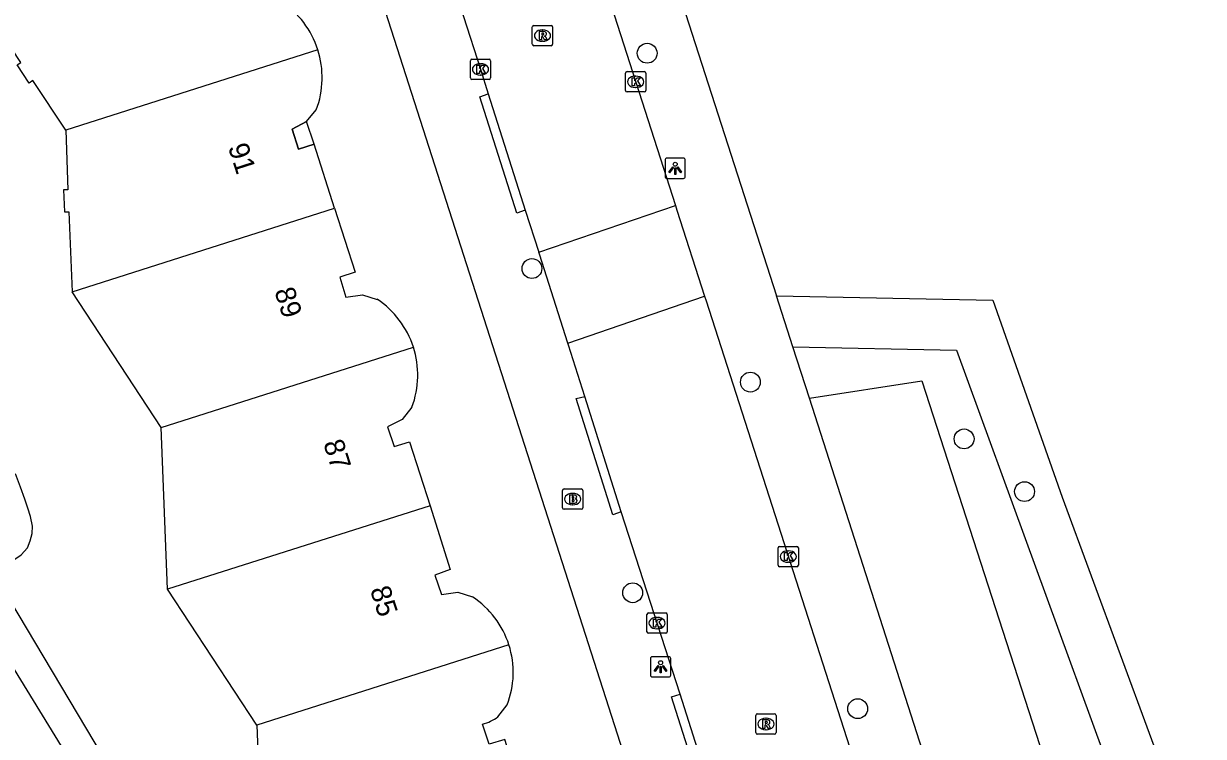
# Model space of a CAD drawing. Extents: x 159503 to 160347, y 382525 to 383272.
# Drawn here: x 159693.4 to 159751.6, y 382878 to 382913.2 of the extents above; entities that cross this region are included whole.
import ezdxf

# ---------------------------------------------------------------- set-up
doc = ezdxf.new("R2010")
doc.units = 0
for name, color, linetype in [('IMGEO_Boom', 7, 'Continuous'), ('IMGEO_Brandkraan', 7, 'Continuous'), ('IMGEO_Groenvoorziening', 7, 'Continuous'), ('IMGEO_Kolk', 7, 'Continuous'), ('IMGEO_Lichtpunt', 7, 'Continuous'), ('IMGEO_Pand', 7, 'Continuous'), ('IMGEO_Pand_nummerreeks', 7, 'Continuous'), ('IMGEO_Pand_overbouw', 7, 'Continuous'), ('IMGEO_Rijbaan_lokaal_open', 7, 'Continuous'), ('IMGEO_Rioolput', 7, 'Continuous'), ('IMGEO_Voetpad_open', 7, 'Continuous')]:
    doc.layers.add(name, color=color, linetype=linetype)

msp = doc.modelspace()

# ---------------------------------------------------------------- linework, layer by layer
at = {"layer": 'IMGEO_Boom'}
for centre in [(159724.168, 382911.72), (159718.486, 382901.102), (159729.256, 382895.502), (159739.792, 382892.702), (159742.771, 382890.104), (159723.454, 382885.115), (159734.547, 382879.398)]:
    msp.add_circle(centre, 0.489, dxfattribs=at)
at = {"layer": 'IMGEO_Brandkraan'}
for p, q in [((159719.993, 382889.309), (159719.993, 382890.161)), ((159720.068, 382890.235), (159720.92, 382890.235)), ((159720.481, 382890.015), (159720.506, 382890.015)), ((159720.994, 382890.161), (159720.994, 382889.309)), ((159720.92, 382889.235), (159720.068, 382889.235)), ((159720.504, 382889.455), (159720.479, 382889.455))]:
    msp.add_line(p, q, dxfattribs=at)
for points in [[(159719.993, 382889.309), (159719.993, 382890.161)], [(159720.068, 382890.235), (159720.92, 382890.235)], [(159720.341, 382889.935), (159720.341, 382889.535), (159720.554, 382889.535)], [(159720.572, 382889.935), (159720.341, 382889.935)], [(159720.52, 382889.854), (159720.466, 382889.854), (159720.466, 382889.778)], [(159720.994, 382890.161), (159720.994, 382889.309)], [(159720.92, 382889.235), (159720.068, 382889.235)], [(159720.466, 382889.778), (159720.519, 382889.778)], [(159720.528, 382889.702), (159720.466, 382889.702), (159720.466, 382889.621)], [(159720.466, 382889.621), (159720.528, 382889.621)]]:
    msp.add_lwpolyline(points, dxfattribs=at)
for centre, radius, start, end in [((159720.07, 382890.159), 0.0765, 91.55205, 178.44795), ((159720.07, 382890.159), 0.0765, 91.55205, 178.44795), ((159720.521, 382889.816), 0.0379, 267.82845, 90.93552), ((159720.576, 382889.79), 0.145, 59.4692, 91.53667), ((159720.601, 382889.837), 0.0922, 285.51372, 58.15012), ((159720.918, 382890.159), 0.0765, 1.55205, 88.44795), ((159720.918, 382890.159), 0.0765, 1.55205, 88.44795), ((159720.07, 382889.311), 0.0765, 181.55205, 268.44795), ((159720.07, 382889.311), 0.0765, 181.55205, 268.44795), ((159720.529, 382889.661), 0.0404, 269.87594, 90.50774), ((159720.56, 382889.786), 0.251, 268.66757, 293.53466), ((159720.606, 382889.645), 0.105, 301.31148, 78.98903), ((159720.918, 382889.311), 0.0765, 271.55205, 358.44795), ((159720.918, 382889.311), 0.0765, 271.55205, 358.44795)]:
    msp.add_arc(centre, radius, start, end, dxfattribs=at)
for centre, major_axis, ratio, start_param, end_param in [((159720.48, 382889.735), (-0.387, 0.002), 0.722429, 4.712389, 7.853982), ((159720.505, 382889.735), (-0.39, 0.002), 0.717154, 1.570796, 4.712389)]:
    msp.add_ellipse(centre, major_axis=major_axis, ratio=ratio, start_param=start_param, end_param=end_param, dxfattribs=at)
at = {"layer": 'IMGEO_Groenvoorziening'}
for points in [[(159730.546, 382899.75), (159741.202, 382899.547), (159744.626, 382889.831), (159753.21, 382866.555), (159754.229, 382863.79), (159753.482, 382863.418), (159757.881, 382849.879)], [(159731.353, 382897.234), (159739.421, 382897.08), (159751.108, 382865.029), (159750.438, 382864.695), (159756.337, 382846.542), (159757.115, 382846.862), (159769.976, 382810.359), (159802.405, 382822.292)], [(159732.164, 382894.706), (159737.708, 382895.57), (159759.661, 382827.691), (159765.488, 382806.454)]]:
    msp.add_lwpolyline(points, dxfattribs=at)
at = {"layer": 'IMGEO_Kolk'}
for p, q in [((159715.45, 382910.499), (159715.45, 382911.351)), ((159715.525, 382911.425), (159716.377, 382911.425)), ((159716.451, 382911.351), (159716.451, 382910.499)), ((159715.938, 382911.205), (159715.963, 382911.205)), ((159723.1, 382909.885), (159723.1, 382910.737)), ((159723.175, 382910.811), (159724.027, 382910.811)), ((159724.101, 382910.737), (159724.101, 382909.885)), ((159716.377, 382910.425), (159715.525, 382910.425)), ((159715.961, 382910.645), (159715.936, 382910.645)), ((159723.588, 382910.591), (159723.613, 382910.591)), ((159724.027, 382909.811), (159723.175, 382909.811)), ((159723.611, 382910.031), (159723.586, 382910.031)), ((159730.621, 382886.475), (159730.621, 382887.327)), ((159730.696, 382887.401), (159731.548, 382887.401)), ((159731.109, 382887.181), (159731.134, 382887.181)), ((159731.622, 382887.327), (159731.622, 382886.475)), ((159731.548, 382886.401), (159730.696, 382886.401)), ((159731.132, 382886.621), (159731.107, 382886.621)), ((159724.157, 382883.192), (159724.157, 382884.044)), ((159724.232, 382884.118), (159725.084, 382884.118)), ((159725.158, 382884.044), (159725.158, 382883.192)), ((159724.645, 382883.898), (159724.67, 382883.898)), ((159725.084, 382883.118), (159724.232, 382883.118)), ((159724.668, 382883.338), (159724.643, 382883.338))]:
    msp.add_line(p, q, dxfattribs=at)
for points in [[(159715.45, 382910.499), (159715.45, 382911.351)], [(159715.525, 382911.425), (159716.377, 382911.425)], [(159716.451, 382911.351), (159716.451, 382910.499)], [(159715.771, 382911.125), (159715.894, 382911.125), (159715.894, 382910.974), (159716.024, 382911.125), (159716.188, 382911.125), (159716.042, 382910.974), (159716.195, 382910.725), (159716.043, 382910.725), (159715.958, 382910.889), (159715.894, 382910.822), (159715.894, 382910.725), (159715.771, 382910.725), (159715.771, 382911.125)], [(159723.1, 382909.885), (159723.1, 382910.737)], [(159723.175, 382910.811), (159724.027, 382910.811)], [(159724.101, 382910.737), (159724.101, 382909.885)], [(159716.377, 382910.425), (159715.525, 382910.425)], [(159723.421, 382910.511), (159723.544, 382910.511), (159723.544, 382910.36), (159723.674, 382910.511), (159723.838, 382910.511), (159723.692, 382910.36), (159723.845, 382910.111), (159723.693, 382910.111), (159723.608, 382910.275), (159723.544, 382910.208), (159723.544, 382910.111), (159723.421, 382910.111), (159723.421, 382910.511)], [(159724.027, 382909.811), (159723.175, 382909.811)], [(159730.621, 382886.475), (159730.621, 382887.327)], [(159730.696, 382887.401), (159731.548, 382887.401)], [(159730.942, 382887.101), (159731.065, 382887.101), (159731.065, 382886.95), (159731.195, 382887.101), (159731.359, 382887.101), (159731.213, 382886.95), (159731.366, 382886.701), (159731.214, 382886.701), (159731.129, 382886.865), (159731.065, 382886.798), (159731.065, 382886.701), (159730.942, 382886.701), (159730.942, 382887.101)], [(159731.622, 382887.327), (159731.622, 382886.475)], [(159731.548, 382886.401), (159730.696, 382886.401)], [(159724.157, 382883.192), (159724.157, 382884.044)], [(159724.232, 382884.118), (159725.084, 382884.118)], [(159725.158, 382884.044), (159725.158, 382883.192)], [(159724.478, 382883.818), (159724.601, 382883.818), (159724.601, 382883.667), (159724.731, 382883.818), (159724.895, 382883.818), (159724.749, 382883.667), (159724.902, 382883.418), (159724.75, 382883.418), (159724.665, 382883.582), (159724.601, 382883.515), (159724.601, 382883.418), (159724.478, 382883.418), (159724.478, 382883.818)], [(159725.084, 382883.118), (159724.232, 382883.118)]]:
    msp.add_lwpolyline(points, dxfattribs=at)
for centre, start, end in [((159715.527, 382911.349), 91.55205, 178.44795), ((159715.527, 382911.349), 91.55205, 178.44795), ((159716.375, 382911.349), 1.55205, 88.44795), ((159716.375, 382911.349), 1.55205, 88.44795), ((159723.177, 382910.735), 91.55205, 178.44795), ((159723.177, 382910.735), 91.55205, 178.44795), ((159724.025, 382910.735), 1.55205, 88.44795), ((159724.025, 382910.735), 1.55205, 88.44795), ((159715.527, 382910.501), 181.55205, 268.44795), ((159715.527, 382910.501), 181.55205, 268.44795), ((159716.375, 382910.501), 271.55205, 358.44795), ((159716.375, 382910.501), 271.55205, 358.44795), ((159723.177, 382909.887), 181.55205, 268.44795), ((159723.177, 382909.887), 181.55205, 268.44795), ((159724.025, 382909.887), 271.55205, 358.44795), ((159724.025, 382909.887), 271.55205, 358.44795), ((159730.698, 382887.325), 91.55205, 178.44795), ((159730.698, 382887.325), 91.55205, 178.44795), ((159731.546, 382887.325), 1.55205, 88.44795), ((159731.546, 382887.325), 1.55205, 88.44795), ((159730.698, 382886.477), 181.55205, 268.44795), ((159730.698, 382886.477), 181.55205, 268.44795), ((159731.546, 382886.477), 271.55205, 358.44795), ((159731.546, 382886.477), 271.55205, 358.44795), ((159724.234, 382884.042), 91.55205, 178.44795), ((159724.234, 382884.042), 91.55205, 178.44795), ((159725.082, 382884.042), 1.55205, 88.44795), ((159725.082, 382884.042), 1.55205, 88.44795), ((159724.234, 382883.194), 181.55205, 268.44795), ((159724.234, 382883.194), 181.55205, 268.44795), ((159725.082, 382883.194), 271.55205, 358.44795), ((159725.082, 382883.194), 271.55205, 358.44795)]:
    msp.add_arc(centre, 0.0765, start, end, dxfattribs=at)
for centre, major_axis, ratio, start_param, end_param in [((159715.937, 382910.925), (-0.387, 0.002), 0.722429, 4.712389, 7.853982), ((159715.962, 382910.925), (-0.39, 0.002), 0.717154, 1.570796, 4.712389), ((159723.587, 382910.311), (-0.387, 0.002), 0.722429, 4.712389, 7.853982), ((159723.612, 382910.311), (-0.39, 0.002), 0.717154, 1.570796, 4.712389), ((159731.108, 382886.901), (-0.387, 0.002), 0.722429, 4.712389, 7.853982), ((159731.133, 382886.901), (-0.39, 0.002), 0.717154, 1.570796, 4.712389), ((159724.644, 382883.618), (-0.387, 0.002), 0.722429, 4.712389, 7.853982), ((159724.669, 382883.618), (-0.39, 0.002), 0.717154, 1.570796, 4.712389)]:
    msp.add_ellipse(centre, major_axis=major_axis, ratio=ratio, start_param=start_param, end_param=end_param, dxfattribs=at)
at = {"layer": 'IMGEO_Lichtpunt'}
for p, q in [((159725.051, 382906.45), (159725.051, 382905.643)), ((159725.051, 382906.45), (159725.051, 382905.643)), ((159725.953, 382906.545), (159725.145, 382906.545)), ((159725.953, 382906.545), (159725.145, 382906.545)), ((159726.047, 382905.643), (159726.047, 382906.45)), ((159726.047, 382905.643), (159726.047, 382906.45)), ((159725.145, 382905.549), (159725.953, 382905.549)), ((159725.145, 382905.549), (159725.953, 382905.549)), ((159724.331, 382881.866), (159724.331, 382881.059)), ((159724.331, 382881.866), (159724.331, 382881.059)), ((159725.233, 382881.961), (159724.425, 382881.961)), ((159725.233, 382881.961), (159724.425, 382881.961)), ((159725.327, 382881.059), (159725.327, 382881.866)), ((159725.327, 382881.059), (159725.327, 382881.866)), ((159724.425, 382880.965), (159725.233, 382880.965)), ((159724.425, 382880.965), (159725.233, 382880.965))]:
    msp.add_line(p, q, dxfattribs=at)
for points in [[(159725.425, 382906.114), (159725.464, 382906.086), (159725.276, 382905.824), (159725.238, 382905.851), (159725.425, 382906.114)], [(159725.637, 382906.086), (159725.675, 382906.113), (159725.862, 382905.851), (159725.823, 382905.823), (159725.637, 382906.086)], [(159725.527, 382906.066), (159725.574, 382906.066), (159725.574, 382905.744), (159725.527, 382905.744), (159725.527, 382906.066)], [(159724.705, 382881.53), (159724.744, 382881.502), (159724.556, 382881.24), (159724.518, 382881.267), (159724.705, 382881.53)], [(159724.807, 382881.482), (159724.854, 382881.482), (159724.854, 382881.16), (159724.807, 382881.16), (159724.807, 382881.482)], [(159724.917, 382881.502), (159724.955, 382881.529), (159725.142, 382881.267), (159725.103, 382881.239), (159724.917, 382881.502)]]:
    msp.add_lwpolyline(points, dxfattribs=at)
for centre in [(159725.55, 382906.248), (159724.83, 382881.664)]:
    msp.add_circle(centre, 0.0994, dxfattribs=at)
for centre, start, end in [((159725.145, 382906.45), 90, 180), ((159725.145, 382906.45), 90, 180), ((159725.953, 382906.45), 0, 90), ((159725.953, 382906.45), 0, 90), ((159725.145, 382905.643), 180, 270), ((159725.145, 382905.643), 180, 270), ((159725.953, 382905.643), 270, 0), ((159725.953, 382905.643), 270, 360), ((159724.425, 382881.866), 90, 180), ((159724.425, 382881.866), 90, 180), ((159725.233, 382881.866), 0, 90), ((159725.233, 382881.866), 0, 90), ((159724.425, 382881.059), 180, 270), ((159724.425, 382881.059), 180, 270), ((159725.233, 382881.059), 270, 0), ((159725.233, 382881.059), 270, 360)]:
    msp.add_arc(centre, 0.0946, start, end, dxfattribs=at)
at = {"layer": 'IMGEO_Pand'}
for points in [[(159695.502, 382907.919), (159693.888, 382910.368), (159693.704, 382910.247), (159693.109, 382911.146), (159693.293, 382911.268), (159691.092, 382914.595)], [(159707.929, 382911.894), (159695.502, 382907.919)], [(159708.761, 382904.08), (159707.752, 382907.236), (159706.973, 382906.993), (159706.66, 382907.98), (159707.38, 382908.35), (159707.857, 382908.933)], [(159695.502, 382907.919), (159695.61, 382904.992), (159695.397, 382904.99), (159695.441, 382903.898), (159695.66, 382903.906), (159695.816, 382899.951)], [(159695.816, 382899.951), (159708.761, 382904.08)], [(159708.761, 382904.08), (159709.772, 382900.92), (159709.011, 382900.677), (159709.32, 382899.685), (159710.133, 382899.802), (159710.86, 382899.584)], [(159700.207, 382893.265), (159695.816, 382899.951)], [(159700.207, 382893.265), (159712.64, 382897.231)], [(159712.571, 382894.273), (159712.088, 382893.664), (159711.369, 382893.301), (159711.693, 382892.321), (159712.458, 382892.561), (159713.463, 382889.399)], [(159700.522, 382885.291), (159700.207, 382893.265)], [(159691.913, 382886.147), (159692.682, 382886.562), (159693.31, 382886.993), (159693.611, 382887.329), (159693.756, 382887.681), (159693.845, 382888.034), (159693.863, 382888.402), (159693.769, 382888.884), (159693.632, 382889.282), (159693.481, 382889.737), (159693.274, 382890.32), (159693.022, 382890.973)], [(159713.463, 382889.399), (159700.522, 382885.291)], [(159713.463, 382889.399), (159714.461, 382886.256), (159713.7, 382885.991), (159714.025, 382885.03), (159714.827, 382885.14), (159715.558, 382884.907)], [(159704.925, 382878.587), (159700.522, 382885.291)], [(159717.354, 382882.542), (159704.925, 382878.587)], [(159716.804, 382879.003), (159717.266, 382879.584)], [(159704.925, 382878.587), (159705.241, 382870.601)], [(159718.157, 382874.729), (159717.146, 382877.885), (159716.38, 382877.657), (159716.052, 382878.641)]]:
    msp.add_lwpolyline(points, dxfattribs=at)
for centre, radius, start, end in [((159703.632, 382910.513), 4.513, 17.81788, 56.21532), ((159703.634, 382910.517), 4.51, 339.43698, 17.77715), ((159708.371, 382895.852), 4.486, 17.90769, 56.30595), ((159708.365, 382895.851), 4.493, 339.4374, 17.89006), ((159713.116, 382881.188), 4.449, 17.71585, 56.7108), ((159713.114, 382881.188), 4.451, 338.88061, 17.71132), ((159715.685, 382880.366), 1.763, 282.01621, 309.39453)]:
    msp.add_arc(centre, radius, start, end, dxfattribs=at)
at = {"layer": 'IMGEO_Pand_overbouw'}
msp.add_lwpolyline([(159706.66, 382907.98), (159706.973, 382906.993), (159707.752, 382907.236), (159707.38, 382908.35)], close=True, dxfattribs=at)
at = {"layer": 'IMGEO_Rijbaan_lokaal_open'}
for points in [[(159716.054, 382933.725), (159716.376, 382932.797), (159725.562, 382904.205)], [(159713.429, 382918.737), (159715.951, 382910.926), (159716.328, 382909.718)], [(159716.328, 382909.718), (159718.16, 382903.979)], [(159718.16, 382903.979), (159718.821, 382901.909)], [(159718.821, 382901.909), (159725.562, 382904.205)], [(159725.562, 382904.205), (159725.632, 382903.985), (159726.994, 382899.746)], [(159720.253, 382897.428), (159718.854, 382901.808), (159718.821, 382901.909)], [(159720.253, 382897.428), (159726.994, 382899.746)], [(159726.994, 382899.746), (159727.07, 382899.511), (159737.539, 382866.925), (159744.191, 382846.188), (159744.243, 382846.026)], [(159721.097, 382894.788), (159720.284, 382897.331), (159720.253, 382897.428)], [(159722.888, 382889.098), (159721.097, 382894.788)], [(159725.791, 382880.115), (159722.888, 382889.098)], [(159727.623, 382874.357), (159725.791, 382880.115)]]:
    msp.add_lwpolyline(points, dxfattribs=at)
at = {"layer": 'IMGEO_Rioolput'}
for p, q in [((159718.581, 382913.09), (159719.433, 382913.09)), ((159718.506, 382912.164), (159718.506, 382913.016)), ((159718.994, 382912.87), (159719.019, 382912.87)), ((159719.507, 382913.016), (159719.507, 382912.164)), ((159719.433, 382912.09), (159718.581, 382912.09)), ((159719.017, 382912.31), (159718.992, 382912.31)), ((159729.522, 382878.218), (159729.522, 382879.07)), ((159729.597, 382879.144), (159730.449, 382879.144)), ((159730.01, 382878.924), (159730.035, 382878.924)), ((159730.523, 382879.07), (159730.523, 382878.218)), ((159730.033, 382878.364), (159730.008, 382878.364)), ((159730.449, 382878.144), (159729.597, 382878.144))]:
    msp.add_line(p, q, dxfattribs=at)
for points in [[(159718.581, 382913.09), (159719.433, 382913.09)], [(159718.506, 382912.164), (159718.506, 382913.016)], [(159719.095, 382912.788), (159718.843, 382912.79), (159718.843, 382912.39)], [(159718.843, 382912.39), (159718.967, 382912.39), (159718.967, 382912.552), (159718.978, 382912.552)], [(159719.021, 382912.709), (159718.967, 382912.709), (159718.967, 382912.628)], [(159718.967, 382912.628), (159719.019, 382912.628)], [(159719.025, 382912.523), (159719.096, 382912.39), (159719.236, 382912.39), (159719.171, 382912.516)], [(159719.507, 382913.016), (159719.507, 382912.164)], [(159719.433, 382912.09), (159718.581, 382912.09)], [(159729.522, 382878.218), (159729.522, 382879.07)], [(159729.597, 382879.144), (159730.449, 382879.144)], [(159730.111, 382878.842), (159729.859, 382878.844), (159729.859, 382878.444)], [(159730.037, 382878.763), (159729.983, 382878.763), (159729.983, 382878.682)], [(159730.523, 382879.07), (159730.523, 382878.218)], [(159729.859, 382878.444), (159729.983, 382878.444), (159729.983, 382878.606), (159729.994, 382878.606)], [(159729.983, 382878.682), (159730.035, 382878.682)], [(159730.041, 382878.577), (159730.112, 382878.444), (159730.252, 382878.444), (159730.187, 382878.57)], [(159730.449, 382878.144), (159729.597, 382878.144)]]:
    msp.add_lwpolyline(points, dxfattribs=at)
for centre, radius, start, end in [((159718.583, 382913.014), 0.0765, 91.55205, 178.44795), ((159718.583, 382913.014), 0.0765, 91.55205, 178.44795), ((159719.431, 382913.014), 0.0765, 1.55205, 88.44795), ((159719.431, 382913.014), 0.0765, 1.55205, 88.44795), ((159718.977, 382912.499), 0.0533, 26.02933, 88.69889), ((159719.003, 382912.817), 0.19, 274.7715, 282.96867), ((159719.027, 382912.613), 0.0964, 77.00612, 93.18647), ((159719.041, 382912.67), 0.0378, 276.66336, 79.67722), ((159719.094, 382912.678), 0.109, 350.36119, 89.41601), ((159719.092, 382912.678), 0.112, 277.58423, 350.98172), ((159719.076, 382912.463), 0.108, 29.51342, 73.79051), ((159718.583, 382912.166), 0.0765, 181.55205, 268.44795), ((159718.583, 382912.166), 0.0765, 181.55205, 268.44795), ((159719.431, 382912.166), 0.0765, 271.55205, 358.44795), ((159719.431, 382912.166), 0.0765, 271.55205, 358.44795), ((159729.599, 382879.068), 0.0765, 91.55205, 178.44795), ((159729.599, 382879.068), 0.0765, 91.55205, 178.44795), ((159730.043, 382878.667), 0.0964, 77.00612, 93.18647), ((159730.057, 382878.724), 0.0378, 276.66336, 79.67722), ((159730.11, 382878.732), 0.109, 350.36119, 89.41601), ((159730.447, 382879.068), 0.0765, 1.55205, 88.44795), ((159730.447, 382879.068), 0.0765, 1.55205, 88.44795), ((159729.599, 382878.22), 0.0765, 181.55205, 268.44795), ((159729.599, 382878.22), 0.0765, 181.55205, 268.44795), ((159729.993, 382878.553), 0.0533, 26.02933, 88.69889), ((159730.019, 382878.871), 0.19, 274.7715, 282.96867), ((159730.108, 382878.732), 0.112, 277.58423, 350.98172), ((159730.092, 382878.517), 0.108, 29.51342, 73.79051), ((159730.447, 382878.22), 0.0765, 271.55205, 358.44795), ((159730.447, 382878.22), 0.0765, 271.55205, 358.44795)]:
    msp.add_arc(centre, radius, start, end, dxfattribs=at)
for centre, major_axis, ratio, start_param, end_param in [((159718.993, 382912.59), (-0.387, 0.002), 0.722429, 4.712389, 7.853982), ((159719.018, 382912.59), (-0.39, 0.002), 0.717154, 1.570796, 4.712389), ((159730.009, 382878.644), (-0.387, 0.002), 0.722429, 4.712389, 7.853982), ((159730.034, 382878.644), (-0.39, 0.002), 0.717154, 1.570796, 4.712389)]:
    msp.add_ellipse(centre, major_axis=major_axis, ratio=ratio, start_param=start_param, end_param=end_param, dxfattribs=at)
at = {"layer": 'IMGEO_Voetpad_open'}
for points in [[(159719.333, 382934.542), (159720.458, 382931.079), (159730.546, 382899.75)], [(159705.82, 382930.705), (159726.407, 382866.582)], [(159718.16, 382903.979), (159717.74, 382903.838), (159715.911, 382909.577), (159716.328, 382909.718)], [(159731.353, 382897.234), (159730.546, 382899.75)], [(159732.164, 382894.706), (159731.353, 382897.234)], [(159722.888, 382889.098), (159722.482, 382888.961), (159720.664, 382894.696), (159721.097, 382894.788)], [(159759.612, 382809.126), (159732.164, 382894.706)], [(159678.411, 382888.266), (159686.978, 382891.063), (159696.341, 382875.806), (159697.782, 382876.31), (159691.913, 382886.147)], [(159727.623, 382874.357), (159727.194, 382874.24), (159725.374, 382879.977), (159725.791, 382880.115)]]:
    msp.add_lwpolyline(points, dxfattribs=at)

# ---------------------------------------------------------------- texts
at = {"layer": 'IMGEO_Pand_nummerreeks'}
for s, p in [('91', (159703.495, 382907.1)), ('89', (159705.779, 382899.998)), ('87', (159708.188, 382892.494)), ('85', (159710.495, 382885.269))]:
    msp.add_text(s, height=1, rotation=287.77954, dxfattribs=at).set_placement(p)

doc.saveas('drawing.dxf')
